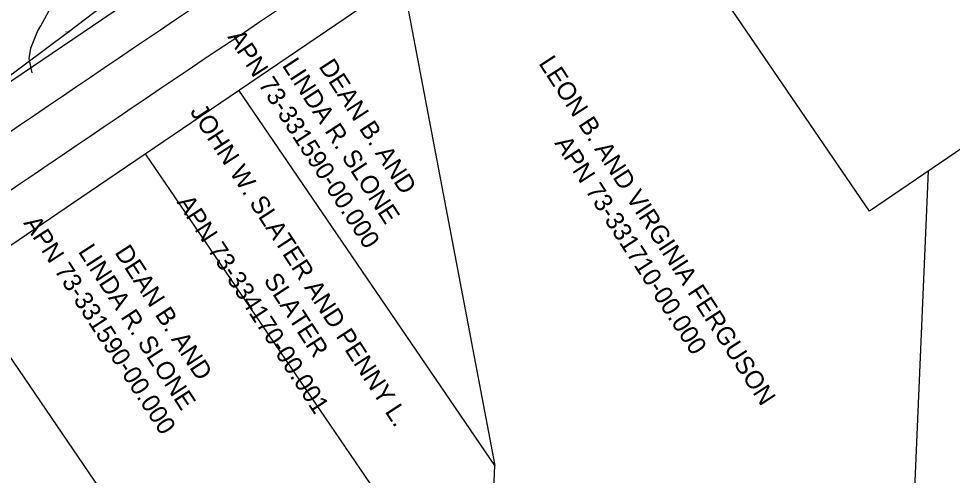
# Model space of a CAD drawing. Extents: x 1957117 to 1971063, y 701601 to 715861.
# Drawn here: x 1967489.1 to 1967901.6, y 709822.6 to 710024.5 of the extents above; entities that cross this region are included whole.
import ezdxf

# ---------------------------------------------------------------- set-up
doc = ezdxf.new("R2010")
doc.units = 0
for name, color, linetype in [('AP_X_Lights', 7, 'Continuous'), ('DT_X_Contour_Minor', 7, 'Continuous'), ('DT_X_TIN_Hull', 7, 'Continuous'), ('DV_X_Property_Line', 7, 'Continuous'), ('PV_P_Shoulder', 7, 'Continuous'), ('RS_Raster1', 7, 'Continuous'), ('RW_X_Fee_RW', 7, 'Continuous'), ('SC_Scratch1', 7, 'Continuous'), ('SC_Shading5', 7, 'Continuous'), ('SV_X_Text', 7, 'Continuous'), ('VG_X_Tree_Line_Rt', 7, 'Continuous')]:
    doc.layers.add(name, color=color, linetype=linetype)

msp = doc.modelspace()

# ---------------------------------------------------------------- linework, layer by layer
at = {"layer": 'AP_X_Lights'}
for p, q in [((1967511.13, 710018.57), (1967511.52, 710018.96)), ((1967511.13, 710018.96), (1967511.52, 710018.57))]:
    msp.add_line(p, q, dxfattribs=at)
at = {"layer": 'DT_X_Contour_Minor'}
msp.add_lwpolyline([(1967512.04, 710019.31), (1967512.03, 710019.31), (1967512, 710019.32), (1967511.93, 710019.34), (1967511.86, 710019.34), (1967511.7, 710019.19), (1967511.44, 710018.93), (1967511.31, 710018.78), (1967511.23, 710018.74), (1967511.15, 710018.67), (1967510.97, 710018.52), (1967510.76, 710018.34), (1967510.51, 710018.15), (1967510.26, 710017.96), (1967510.06, 710017.81)], dxfattribs=at)
msp.add_lwpolyline([(1967512.04, 710019.31), (1967512.03, 710019.31), (1967512, 710019.32), (1967511.93, 710019.34), (1967511.86, 710019.34), (1967511.7, 710019.19), (1967511.44, 710018.93), (1967511.31, 710018.78), (1967511.23, 710018.74), (1967511.15, 710018.67), (1967510.97, 710018.52), (1967510.76, 710018.34), (1967510.51, 710018.15), (1967510.26, 710017.96), (1967510.06, 710017.81)], dxfattribs=at)
at = {"layer": 'DT_X_TIN_Hull'}
msp.add_lwpolyline([(1967085.55, 709715.35), (1967125.29, 709742.89), (1967201.92, 709789.86), (1967241.24, 709818.16), (1967322.21, 709876.64), (1967362.32, 709905.77), (1967392.47, 709930.27), (1967431.71, 709958.84), (1967471.13, 709988.99), (1967511.32, 710018.76), (1967554.32, 710051.67), (1967587.71, 710083.34), (1967628.09, 710112.41), (1967711.18, 710172.47), (1967750.98, 710202.55), (1967790.7, 710237.17), (1967830.56, 710265.44)], dxfattribs=at)
at = {"layer": 'DV_X_Property_Line'}
for p, q in [((1967658.63, 710041.9), (1967699.48, 709826.89)), ((1967699.48, 709826.89), (1967586.44, 709992.9)), ((1967890.89, 709957.23), (1967880.86, 709725.79)), ((1967578.19, 709738.61), (1967462.41, 709908.64)), ((1967695.52, 709733.59), (1967699.48, 709826.89))]:
    msp.add_line(p, q, dxfattribs=at)
for points in [[(1967834.67, 710161.39), (1967947.57, 709995.69), (1967864.93, 709939.38), (1967751.93, 710105.23)], [(1967545.06, 709964.81), (1967648.82, 709812.44)]]:
    msp.add_lwpolyline(points, dxfattribs=at)
at = {"layer": 'RW_X_Fee_RW'}
for points in [[(1967116.29, 709739.43), (1967383.14, 709927.52), (1967553.25, 710042.89), (1967829.55, 710230.43), (1968162.2, 710466.8), (1968517.84, 710753.6), (1968558.27, 710789.51), (1968630.48, 710856.95), (1968698.82, 710928.17), (1968731.45, 710965.15), (1968773.33, 711015.85), (1968804.61, 711056.38), (1968853.86, 711125.52), (1968913.61, 711220.63), (1968967.08, 711305.76), (1969517.7, 712248.37), (1969788.18, 712707.53), (1969960.82, 712983.76)], [(1966686.94, 709428.21), (1966723.81, 709443.84), (1966760.88, 709459), (1966850.6, 709502.49), (1966936.62, 709548.62), (1967038.84, 709610.76), (1967129.82, 709675.43), (1967226.45, 709744.11), (1967368.83, 709842.85), (1967437.46, 709891.69), (1967520.23, 709947.94), (1967561.42, 709975.92), (1967633.37, 710024.75), (1967644.17, 710032.08), (1967726.91, 710088.25), (1967809.65, 710144.41), (1967843.36, 710167.29), (1967984.01, 710263.92), (1968157.45, 710388.98), (1968460.56, 710625.35), (1968517.64, 710673.88), (1968584.19, 710732.2), (1968663.12, 710804.94)]]:
    msp.add_lwpolyline(points, dxfattribs=at)
at = {"layer": 'SC_Shading5'}
for points in [[(1963589.68, 706586.99), (1963626.62, 706689.55), (1963651.76, 706746.83), (1963668.09, 706778.6), (1963682.77, 706805.4), (1963734.42, 706911.59), (1963826.85, 707116.72), (1963877.26, 707215.64), (1963964.98, 707354.47), (1964070.53, 707509.35), (1964132.57, 707601.99), (1964163.9, 707642.17), (1964191.2, 707685.17), (1964278.98, 707807.13), (1964326.11, 707874.36), (1964396.43, 707968.96), (1964508.52, 708133.68), (1964655.59, 708336.55), (1964745.32, 708429.17), (1964840.33, 708522.32), (1964988.18, 708660.24), (1965089.8, 708739.04), (1965251.74, 708835.22), (1965415.81, 708922.05), (1965866.2, 709149.38), (1966173.54, 709294.13), (1966283.63, 709338.2), (1966534, 709419.21), (1966689.08, 709471.27), (1967008.47, 709641.82), (1967166.68, 709750.12), (1967422.11, 709931.08), (1967818.71, 710198.83), (1968187.02, 710459.85), (1968360.59, 710592.49), (1968496.54, 710707.85), (1968606.43, 710809.38), (1968733.39, 710937.09), (1968807.28, 711025.4), (1968843.01, 711077.09), (1968863.23, 711106.1), (1968909.75, 711171.31), (1968974.13, 711279.56), (1969130.93, 711546.92), (1969247.43, 711744.69), (1969402.71, 712016.42), (1969505.29, 712191.79), (1969666.31, 712460.81), (1969771.59, 712639.9), (1969880.06, 712820.92), (1969964.99, 712955.71), (1969990, 713000.08), (1970030.06, 713068.48)], [(1963609.91, 706579.7), (1963646.62, 706681.57), (1963671.19, 706737.58), (1963687.09, 706768.51), (1963701.88, 706795.53), (1963753.91, 706902.47), (1963846.25, 707107.41), (1963895.97, 707204.99), (1963982.97, 707342.67), (1964088.35, 707497.31), (1964150.01, 707589.38), (1964181.5, 707629.76), (1964209.02, 707673.11), (1964296.52, 707794.67), (1964343.55, 707861.77), (1964413.96, 707956.49), (1964526.12, 708121.31), (1964672.1, 708322.69), (1964760.58, 708414.01), (1964855.2, 708506.77), (1965002.13, 708643.85), (1965101.92, 708721.23), (1965262.27, 708816.45), (1965425.68, 708902.94), (1965875.63, 709130.04), (1966182.13, 709274.4), (1966290.94, 709317.95), (1966540.74, 709398.78), (1966697.63, 709451.45), (1967019.64, 709623.4), (1967178.97, 709732.47), (1967434.35, 709913.39), (1967830.95, 710181.14), (1968199.77, 710442.53), (1968374.09, 710575.73), (1968510.81, 710691.74), (1968621.36, 710793.89), (1968749.3, 710922.58), (1968824.41, 711012.36), (1968860.68, 711064.83), (1968880.81, 711093.7), (1968927.78, 711159.55), (1968992.65, 711268.62), (1969149.48, 711536.02), (1969266.04, 711733.89), (1969421.34, 712005.66), (1969523.8, 712180.83), (1969684.81, 712449.83), (1969790.08, 712628.92), (1969898.39, 712809.65), (1969983.47, 712944.68), (1970008.66, 712989.37), (1970048.63, 713057.61)]]:
    msp.add_spline(points, degree=3, dxfattribs=at)
at = {"layer": 'VG_X_Tree_Line_Rt'}
msp.add_lwpolyline([(1967495.05, 710000.57), (1967493.8, 710006.83), (1967494.51, 710011.4), (1967497.38, 710018.9), (1967498.93, 710021.36), (1967503.34, 710029.49)], dxfattribs=at)

# ---------------------------------------------------------------- texts
at = {"layer": 'PV_P_Shoulder'}
msp.add_text('884.00', height=0.35, dxfattribs=at).set_placement((1967509.62, 710018.41))
at = {"layer": 'RS_Raster1'}
msp.add_text('622774', height=0.35, dxfattribs=at).set_placement((1967509.64, 710018.76))
at = {"layer": 'SC_Scratch1'}
msp.add_text('X', height=0.35, dxfattribs=at).set_placement((1967511.32, 710018.41))
at = {"layer": 'SV_X_Text'}
for s, p in [('APN 73-331590-00.000', (1967581.19, 710016.43)), ('LINDA R. SLONE', (1967605.27, 710003.83)), ('DEAN B. AND ', (1967621.43, 710003.43)), ('LEON B. AND VIRGINIA FERGUSON ', (1967718.58, 710004.8)), ('JOHN W. SLATER AND PENNY L. ', (1967564.56, 709983.44)), ('APN 73-331710-00.000', (1967725.62, 709969.47)), ('APN 73-334170-00.001', (1967558.81, 709943.33)), ('APN 73-331590-00.000', (1967491.06, 709934.17)), ('LINDA R. SLONE', (1967515.14, 709921.57)), ('DEAN B. AND ', (1967531.3, 709921.17)), ('SLATER', (1967597.09, 709908.87))]:
    msp.add_text(s, height=8, rotation=303, dxfattribs=at).set_placement(p)

doc.saveas('drawing.dxf')
